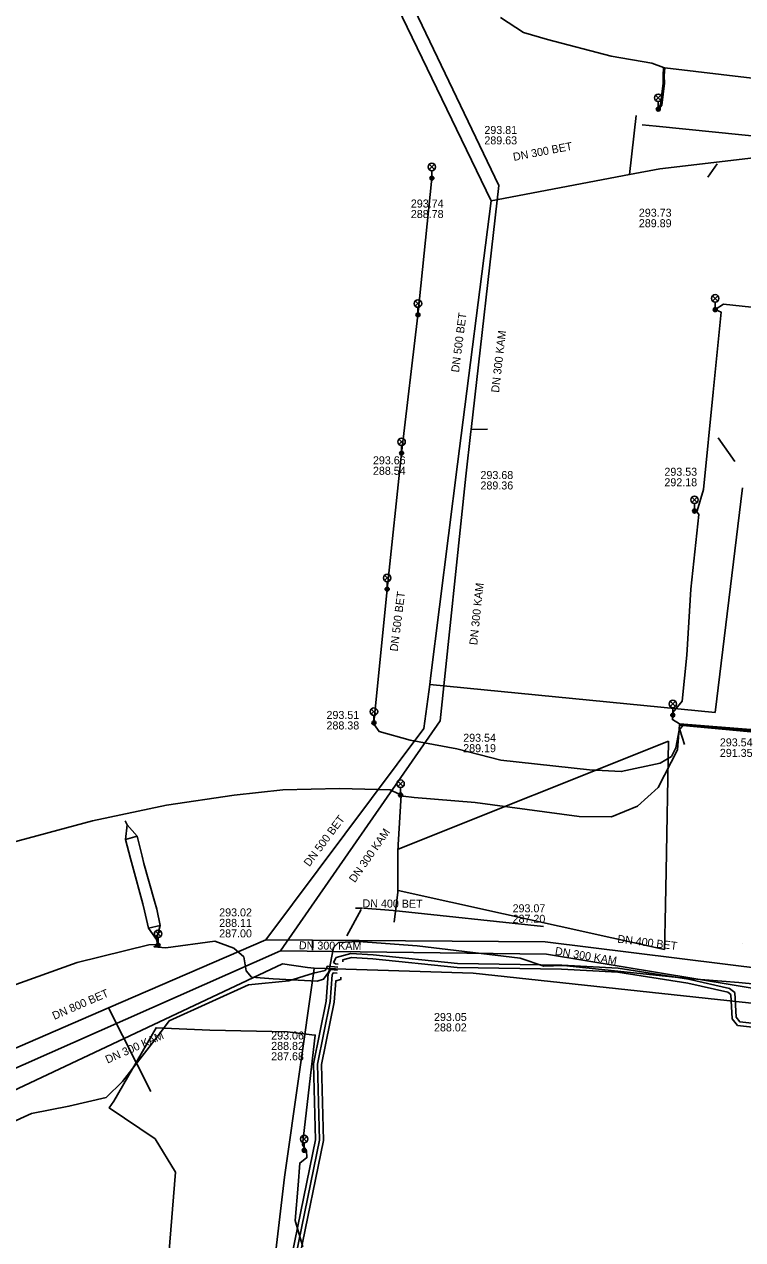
# Model space of a CAD drawing. Extents: x -595540 to -593988, y -1160850 to -1159202.
# Drawn here: x -594580.6 to -594508.8, y -1160027 to -1159905.6 of the extents above; entities that cross this region are included whole.
import ezdxf

# ---------------------------------------------------------------- set-up
doc = ezdxf.new("R2010")
doc.units = 0
for name, color, linetype in [('BKOM-ODVODNENI_trasa sítě', 7, 'Continuous'), ('BVK-DESTOVA_popisy', 7, 'Continuous'), ('BVK-DESTOVA_trasa sítě', 7, 'Continuous'), ('BVK-SPLASKOVA_popisy', 7, 'Continuous'), ('BVK-SPLASKOVA_trasa sítě', 7, 'Continuous'), ('BVK-VODOVOD_trasa sítě', 7, 'Continuous'), ('DESTOVA-NEPROVOZOVANA_popisy', 7, 'Continuous'), ('DESTOVA_trasa neprovozované sítě', 7, 'Continuous'), ('DPMB_trolejové vedení-nosné lano', 7, 'Continuous'), ('EON-NN_kabel', 7, 'Continuous'), ('SPLASKOVA_neprovozovaná  trasa sítě', 7, 'Continuous'), ('TSB_kabel VO', 7, 'Continuous'), ('TSB_lampy VO', 7, 'Continuous')]:
    doc.layers.add(name, color=color, linetype=linetype)

msp = doc.modelspace()

# ---------------------------------------------------------------- linework, layer by layer
at = {"layer": 'BKOM-ODVODNENI_trasa sítě'}
for points in [[(-594512.247, -1159920.891), (-594511.312, -1159919.553)], [(-594511.239, -1159946.938), (-594509.572, -1159949.287)], [(-594515.058, -1159976.098), (-594514.586, -1159977.554)], [(-594546.935, -1159994.055), (-594548.38, -1159996.681)], [(-594547.5, -1159993.922), (-594546.803, -1159993.929)], [(-594528.695, -1159995.75), (-594543.746, -1159994.162), (-594546.685, -1159993.93)]]:
    msp.add_lwpolyline(points, dxfattribs=at)
at = {"layer": 'BVK-DESTOVA_popisy'}
for p, q in [((-594541.959, -1159924.035), (-594541.959, -1159924.035)), ((-594545.752, -1159949.692), (-594545.752, -1159949.692)), ((-594550.396, -1159975.139), (-594550.396, -1159975.139)), ((-594531.784, -1159994.458), (-594531.784, -1159994.458)), ((-594561.128, -1159995.393), (-594561.128, -1159995.393)), ((-594508.797, -1159997.438), (-594508.797, -1159997.438))]:
    msp.add_line(p, q, dxfattribs=at)
at = {"layer": 'BVK-DESTOVA_trasa sítě'}
for p, q in [((-594548.114, -1159893.879), (-594533.939, -1159923.234)), ((-594533.939, -1159923.234), (-594537.3, -1159949.538)), ((-594540.652, -1159975.954), (-594556.453, -1159997.084))]:
    msp.add_line(p, q, dxfattribs=at)
for points in [[(-594537.3, -1159949.538), (-594539.98, -1159970.951), (-594540.02, -1159971.27), (-594540.056, -1159971.559), (-594540.652, -1159975.954)], [(-594556.453, -1159997.084), (-594572.198, -1160003.883), (-594586.373, -1160010.004), (-594587.759, -1160010.603)], [(-594528.532, -1159997.282), (-594551.783, -1159997.117), (-594556.453, -1159997.084)], [(-594503.348, -1160000.407), (-594506.209, -1160000.052), (-594528.532, -1159997.282)]]:
    msp.add_lwpolyline(points, dxfattribs=at)
at = {"layer": 'BVK-SPLASKOVA_popisy'}
for p, q in [((-594534.606, -1159915.76), (-594534.606, -1159915.76)), ((-594534.995, -1159950.242), (-594534.995, -1159950.242)), ((-594536.721, -1159976.494), (-594536.721, -1159976.494)), ((-594539.643, -1160004.398), (-594539.643, -1160004.398)), ((-594555.928, -1160006.245), (-594555.928, -1160006.245))]:
    msp.add_line(p, q, dxfattribs=at)
at = {"layer": 'BVK-SPLASKOVA_trasa sítě'}
for p, q in [((-594536.46, -1159950.754), (-594539.03, -1159975.207)), ((-594539.03, -1159975.207), (-594555.007, -1159998.196)), ((-594555.007, -1159998.196), (-594590.748, -1160014.016)), ((-594528.407, -1159998.53), (-594555.007, -1159998.196)), ((-594504.283, -1160002.511), (-594528.407, -1159998.53))]:
    msp.add_line(p, q, dxfattribs=at)
for points in [[(-594547.307, -1159892.187), (-594546.66, -1159893.54), (-594545.831, -1159895.272), (-594533.175, -1159921.725)], [(-594533.175, -1159921.725), (-594535.932, -1159946.084), (-594535.956, -1159946.298), (-594536.46, -1159950.754)]]:
    msp.add_lwpolyline(points, dxfattribs=at)
at = {"layer": 'BVK-VODOVOD_trasa sítě'}
for p, q in [((-594551.627, -1159999.922), (-594552.3, -1159999.84)), ((-594551.676, -1160000.231), (-594551.627, -1159999.922))]:
    msp.add_line(p, q, dxfattribs=at)
for points in [[(-594479.341, -1159919.132), (-594479.025, -1159919.171), (-594479.076, -1159919.667), (-594479.609, -1159919.61), (-594479.865, -1159919.584), (-594517.427, -1159915.773), (-594518.84, -1159915.651)], [(-594552.3, -1159999.84), (-594554.8, -1159999.47), (-594594.78, -1160018.29), (-594599.39, -1160009.74), (-594606.03, -1159997.75), (-594606.34, -1159997.1)], [(-594551.627, -1159999.922), (-594535.74, -1160000.43), (-594495.81, -1160004.72), (-594495.12, -1160004.79)], [(-594591.364, -1160193.327), (-594584.96, -1160136.39), (-594575.65, -1160052.9), (-594575.43, -1160051.31), (-594573.97, -1160049.94), (-594559.22, -1160051.58), (-594558.29, -1160050.83), (-594557.289, -1160043.713), (-594554.59, -1160020.81), (-594551.676, -1160000.231)]]:
    msp.add_lwpolyline(points, dxfattribs=at)
at = {"layer": 'DESTOVA-NEPROVOZOVANA_popisy'}
for p, q in [((-594519.156, -1159925.877), (-594519.156, -1159925.877)), ((-594516.601, -1159951.763), (-594516.601, -1159951.763)), ((-594511.053, -1159978.805), (-594511.053, -1159978.805))]:
    msp.add_line(p, q, dxfattribs=at)
at = {"layer": 'DESTOVA_trasa neprovozované sítě'}
for p, q in [((-594519.41, -1159914.73), (-594520.088, -1159920.61)), ((-594486.043, -1159916.419), (-594517.042, -1159920.033)), ((-594508.795, -1159951.931), (-594511.522, -1159974.381)), ((-594511.522, -1159974.381), (-594540.056, -1159971.559)), ((-594551.79, -1159998.117), (-594551.783, -1159997.117)), ((-594567.951, -1160012.226), (-594572.198, -1160003.883))]:
    msp.add_line(p, q, dxfattribs=at)
msp.add_lwpolyline([(-594517.042, -1159920.033), (-594520.088, -1159920.61), (-594533.939, -1159923.234)], dxfattribs=at)
at = {"layer": 'DPMB_trolejové vedení-nosné lano'}
for points in [[(-594543.238, -1159988.029), (-594516.19, -1159977.24)], [(-594516.44, -1159990.23), (-594516.19, -1159977.24)], [(-594542.932, -1159982.615), (-594543.229, -1159987.59), (-594543.261, -1159988.262), (-594543.267, -1159991.793), (-594543.25, -1159992.335), (-594543.627, -1159995.326)], [(-594570.52, -1159985.207), (-594570.317, -1159985.581), (-594570.514, -1159987.062), (-594570.016, -1159988.955), (-594569.801, -1159989.695), (-594568.769, -1159993.501), (-594568.584, -1159994.195), (-594568.19, -1159995.931), (-594567.406, -1159997.061), (-594567.256, -1159997.615)], [(-594567.406, -1159997.061), (-594567.04, -1159995.665), (-594567.375, -1159994.005), (-594567.602, -1159993.209), (-594568.681, -1159989.457), (-594568.825, -1159988.726), (-594569.334, -1159986.734), (-594570.317, -1159985.581)], [(-594570.514, -1159987.062), (-594569.334, -1159986.734)], [(-594516.53, -1159995.24), (-594516.44, -1159990.23)], [(-594516.58, -1159998.06), (-594543.229, -1159992.168)], [(-594568.19, -1159995.931), (-594567.04, -1159995.665)], [(-594516.58, -1159998.06), (-594516.53, -1159995.24)]]:
    msp.add_lwpolyline(points, dxfattribs=at)
at = {"layer": 'EON-NN_kabel'}
for points in [[(-594500.281, -1160006.252), (-594509.067, -1160005.273), (-594509.434, -1160004.823), (-594509.558, -1160002.359), (-594510.084, -1160001.943), (-594514.177, -1160001.03), (-594521.211, -1159999.902), (-594526.875, -1159999.601), (-594537.29, -1159999.443), (-594545.732, -1159998.597), (-594547.954, -1159998.437), (-594549.429, -1159998.859), (-594549.685, -1159999.34), (-594549.503, -1159999.496), (-594549.226, -1159999.529)], [(-594549.261, -1159999.827), (-594550.293, -1159999.706), (-594550.531, -1160000.151), (-594551.703, -1160000.422), (-594554.175, -1160001.18), (-594558.203, -1160001.578), (-594566.124, -1160005.196), (-594567.096, -1160006.48), (-594570.793, -1160011.253), (-594572.446, -1160012.83), (-594576.162, -1160013.72), (-594579.89, -1160014.455), (-594588.281, -1160018.226), (-594597.264, -1160024.068), (-594600.783, -1160026.379), (-594607.832, -1160031.044), (-594609.268, -1160032.207), (-594613.634, -1160037.021), (-594616.382, -1160039.796), (-594616.446, -1160039.815), (-594616.503, -1160039.758)], [(-594548.77, -1159999.271), (-594548.748, -1159999.08), (-594547.912, -1159998.841), (-594545.766, -1159998.995), (-594537.314, -1159999.843), (-594526.889, -1160000.001), (-594521.253, -1160000.3), (-594514.253, -1160001.424), (-594510.26, -1160002.313), (-594509.948, -1160002.561), (-594509.826, -1160004.973), (-594509.275, -1160005.653), (-594500.329, -1160006.65), (-594498.683, -1160006.862), (-594497.934, -1160006.916), (-594486.824, -1160007.572), (-594482.913, -1160007.765), (-594480.408, -1160008.115), (-594477.828, -1160008.843), (-594477.715, -1160009.181), (-594478.711, -1160010.426), (-594482.878, -1160009.965)], [(-594553.862, -1160028.623), (-594551.513, -1160017.074), (-594551.698, -1160009.461), (-594550.425, -1160003.207), (-594550.216, -1160000.489), (-594550.002, -1160000.041), (-594549.295, -1160000.124)], [(-594553.459, -1160028.647), (-594551.112, -1160017.109), (-594551.297, -1160009.496), (-594550.028, -1160003.262), (-594549.823, -1160000.594), (-594549.719, -1160000.376), (-594549.33, -1160000.422)], [(-594542.084, -1160031.731), (-594543.816, -1160031.629), (-594546.12, -1160032.094), (-594547.173, -1160032.376), (-594548.327, -1160032.533), (-594551.141, -1160032.94), (-594551.805, -1160033.077), (-594552.695, -1160032.994), (-594553.056, -1160028.671), (-594550.711, -1160017.144), (-594550.896, -1160009.531), (-594549.631, -1160003.317), (-594549.468, -1160001.19), (-594548.979, -1160001.064), (-594548.95, -1160000.811)]]:
    msp.add_lwpolyline(points, dxfattribs=at)
at = {"layer": 'SPLASKOVA_neprovozovaná  trasa sítě'}
msp.add_line((-594534.279, -1159946.065), (-594535.932, -1159946.084), dxfattribs=at)
at = {"layer": 'TSB_kabel VO'}
for points in [[(-594533.01, -1159904.91), (-594530.71, -1159906.42), (-594528.31, -1159907.13), (-594521.91, -1159908.79), (-594517.85, -1159909.5), (-594516.679, -1159909.909), (-594516.74, -1159910.739), (-594516.72, -1159911.477), (-594516.978, -1159913.647), (-594517.177, -1159913.922), (-594517.214, -1159914.076), (-594517.08, -1159913.992), (-594516.862, -1159913.693), (-594516.6, -1159911.483), (-594516.62, -1159910.741), (-594516.56, -1159909.937), (-594507.84, -1159910.97)], [(-594545.66, -1159975.4), (-594544.32, -1159962.05), (-594542.9, -1159948.44), (-594541.25, -1159934.65), (-594539.86, -1159920.96)], [(-594503.86, -1159934.3), (-594510.69, -1159933.58), (-594511.52, -1159934.11), (-594510.93, -1159934.35), (-594511.74, -1159942.37), (-594512.7, -1159952.1), (-594513.333, -1159954.222), (-594513.496, -1159954.195), (-594513.59, -1159954.24), (-594513.522, -1159954.312), (-594513.309, -1159954.348), (-594513.17, -1159954.58), (-594513.96, -1159962.03), (-594514.36, -1159968.63), (-594514.83, -1159973.25), (-594515.75, -1159974.38), (-594515.76, -1159974.64), (-594515.8, -1159975.07), (-594515.089, -1159975.502), (-594504.631, -1159976.337)], [(-594492.195, -1159976.434), (-594492.57, -1159975.49), (-594495.25, -1159974.93), (-594496.11, -1159974.41), (-594497.44, -1159972.99), (-594499.65, -1159972.21), (-594504, -1159971.81), (-594504.54, -1159972.32), (-594504.91, -1159976.12), (-594505.47, -1159976.53), (-594514.77, -1159975.68), (-594515.14, -1159976.15), (-594515.46, -1159977.91), (-594515.88, -1159978.75), (-594517.03, -1159979.44), (-594520.91, -1159980.28), (-594524.09, -1159980.1), (-594532.96, -1159979.13), (-594537.36, -1159978.01), (-594542.04, -1159977.12), (-594545.14, -1159976.28), (-594545.62, -1159975.58), (-594545.632, -1159975.459)], [(-594542.99, -1159982.61), (-594542.74, -1159982.73), (-594541.63, -1159982.87), (-594535.52, -1159983.37), (-594525.11, -1159984.76), (-594521.88, -1159984.78), (-594519.3, -1159983.74), (-594517.24, -1159981.86), (-594515.29, -1159978.09), (-594515.17, -1159976.4), (-594515.1, -1159975.621), (-594504.549, -1159976.463), (-594504.353, -1159975.917), (-594504.153, -1159975.119), (-594500.202, -1159975.031), (-594499.427, -1159975.699), (-594498.831, -1159976.709), (-594498.046, -1159977.002), (-594492.156, -1159976.113), (-594492.119, -1159976.354)], [(-594582.82, -1159987.63), (-594573.8, -1159985.2), (-594566.4, -1159983.63), (-594559.64, -1159982.62), (-594554.78, -1159982.1), (-594549.09, -1159981.97), (-594544.02, -1159982.1), (-594543.2, -1159982.5), (-594542.93, -1159982.535)], [(-594504.39, -1160001.81), (-594509.17, -1160001.35), (-594514.27, -1160000.95), (-594526.7, -1159999.66), (-594528.65, -1159999.72), (-594531.03, -1159998.93), (-594541.34, -1159997.7), (-594547.18, -1159997.24), (-594549.2, -1159997.36), (-594549.69, -1159997.85), (-594550.17, -1160000.28), (-594550.69, -1160001.03), (-594551.32, -1160001.2), (-594555.73, -1160000.97), (-594557.89, -1160000.8), (-594558.42, -1160000.19), (-594558.65, -1159998.8), (-594559.67, -1159997.91), (-594561.55, -1159997.23), (-594566.45, -1159997.87), (-594567.64, -1159997.78), (-594567.448, -1159997.68), (-594567.239, -1159997.614), (-594567.452, -1159997.56), (-594568.16, -1159997.59), (-594575.33, -1159999.36), (-594583.63, -1160002.32)], [(-594566.17, -1160028.514), (-594565.51, -1160020.314), (-594567.519, -1160016.976), (-594572.118, -1160013.889), (-594571.663, -1160013.199), (-594567.447, -1160005.872), (-594562.073, -1160006.106), (-594554.297, -1160006.272), (-594551.854, -1160006.581), (-594551.519, -1160006.607), (-594552.792, -1160017.557), (-594552.392, -1160018.157), (-594552.627, -1160018.114), (-594552.392, -1160018.157), (-594552.35, -1160018.848), (-594553.069, -1160019.387), (-594553.244, -1160021.613), (-594553.519, -1160025.127), (-594552.761, -1160027.776)]]:
    msp.add_lwpolyline(points, dxfattribs=at)
at = {"layer": 'TSB_lampy VO'}
for p, q in [((-594517.479, -1159913.216), (-594516.949, -1159912.686)), ((-594517.479, -1159912.686), (-594516.949, -1159913.216)), ((-594517.479, -1159913.216), (-594516.949, -1159912.686)), ((-594517.479, -1159912.686), (-594516.949, -1159913.216)), ((-594517.214, -1159913.326), (-594517.214, -1159914.076)), ((-594517.214, -1159913.326), (-594517.214, -1159914.076)), ((-594540.125, -1159920.12), (-594539.595, -1159919.59)), ((-594540.125, -1159919.59), (-594539.595, -1159920.12)), ((-594540.125, -1159920.12), (-594539.595, -1159919.59)), ((-594540.125, -1159919.59), (-594539.595, -1159920.12)), ((-594539.86, -1159920.23), (-594539.86, -1159920.98)), ((-594539.86, -1159920.23), (-594539.86, -1159920.98)), ((-594511.785, -1159933.25), (-594511.255, -1159932.72)), ((-594511.785, -1159932.72), (-594511.255, -1159933.25)), ((-594511.785, -1159933.25), (-594511.255, -1159932.72)), ((-594511.785, -1159932.72), (-594511.255, -1159933.25)), ((-594541.515, -1159933.77), (-594540.985, -1159933.24)), ((-594541.515, -1159933.24), (-594540.985, -1159933.77)), ((-594541.515, -1159933.77), (-594540.985, -1159933.24)), ((-594541.515, -1159933.24), (-594540.985, -1159933.77)), ((-594541.25, -1159933.88), (-594541.25, -1159934.63)), ((-594541.25, -1159933.88), (-594541.25, -1159934.63)), ((-594511.52, -1159933.36), (-594511.52, -1159934.11)), ((-594511.52, -1159933.36), (-594511.52, -1159934.11)), ((-594543.155, -1159947.59), (-594542.625, -1159947.06)), ((-594543.155, -1159947.06), (-594542.625, -1159947.59)), ((-594543.155, -1159947.59), (-594542.625, -1159947.06)), ((-594543.155, -1159947.06), (-594542.625, -1159947.59)), ((-594542.89, -1159947.7), (-594542.89, -1159948.45)), ((-594542.89, -1159947.7), (-594542.89, -1159948.45)), ((-594513.855, -1159953.38), (-594513.325, -1159952.85)), ((-594513.855, -1159952.85), (-594513.325, -1159953.38)), ((-594513.855, -1159953.38), (-594513.325, -1159952.85)), ((-594513.855, -1159952.85), (-594513.325, -1159953.38)), ((-594513.59, -1159953.49), (-594513.59, -1159954.24)), ((-594513.59, -1159953.49), (-594513.59, -1159954.24)), ((-594544.595, -1159961.19), (-594544.065, -1159960.66)), ((-594544.595, -1159960.66), (-594544.065, -1159961.19)), ((-594544.595, -1159961.19), (-594544.065, -1159960.66)), ((-594544.595, -1159960.66), (-594544.065, -1159961.19)), ((-594544.33, -1159961.3), (-594544.33, -1159962.05)), ((-594544.33, -1159961.3), (-594544.33, -1159962.05)), ((-594545.915, -1159974.55), (-594545.385, -1159974.02)), ((-594545.915, -1159974.02), (-594545.385, -1159974.55)), ((-594545.915, -1159974.55), (-594545.385, -1159974.02)), ((-594545.915, -1159974.02), (-594545.385, -1159974.55)), ((-594516.025, -1159973.78), (-594515.495, -1159973.25)), ((-594516.025, -1159973.25), (-594515.495, -1159973.78)), ((-594516.025, -1159973.78), (-594515.495, -1159973.25)), ((-594516.025, -1159973.25), (-594515.495, -1159973.78)), ((-594515.76, -1159973.89), (-594515.76, -1159974.64)), ((-594515.76, -1159973.89), (-594515.76, -1159974.64)), ((-594545.65, -1159974.66), (-594545.65, -1159975.41)), ((-594545.65, -1159974.66), (-594545.65, -1159975.41)), ((-594543.255, -1159981.75), (-594542.725, -1159981.22)), ((-594543.255, -1159981.22), (-594542.725, -1159981.75)), ((-594543.255, -1159981.75), (-594542.725, -1159981.22)), ((-594543.255, -1159981.22), (-594542.725, -1159981.75)), ((-594542.99, -1159981.86), (-594542.99, -1159982.61)), ((-594542.99, -1159981.86), (-594542.99, -1159982.61)), ((-594567.504, -1159996.754), (-594566.974, -1159996.224)), ((-594567.504, -1159996.224), (-594566.974, -1159996.754)), ((-594567.504, -1159996.754), (-594566.974, -1159996.224)), ((-594567.504, -1159996.224), (-594566.974, -1159996.754)), ((-594567.239, -1159996.864), (-594567.239, -1159997.614)), ((-594567.239, -1159996.864), (-594567.239, -1159997.614)), ((-594552.892, -1160017.254), (-594552.362, -1160016.724)), ((-594552.892, -1160016.724), (-594552.362, -1160017.254)), ((-594552.892, -1160017.254), (-594552.362, -1160016.724)), ((-594552.892, -1160016.724), (-594552.362, -1160017.254)), ((-594552.627, -1160017.364), (-594552.627, -1160018.114)), ((-594552.627, -1160017.364), (-594552.627, -1160018.114))]:
    msp.add_line(p, q, dxfattribs=at)
for centre, radius in [((-594517.214, -1159912.951), 0.375), ((-594517.214, -1159912.951), 0.375), ((-594517.214, -1159914.076), 0.2), ((-594517.214, -1159914.076), 0.2), ((-594517.214, -1159914.076), 0.145), ((-594517.214, -1159914.076), 0.145), ((-594517.214, -1159914.076), 0.0876), ((-594517.214, -1159914.076), 0.0876), ((-594539.86, -1159919.855), 0.375), ((-594539.86, -1159919.855), 0.375), ((-594539.86, -1159920.98), 0.2), ((-594539.86, -1159920.98), 0.2), ((-594539.86, -1159920.98), 0.145), ((-594539.86, -1159920.98), 0.145), ((-594539.86, -1159920.98), 0.0876), ((-594539.86, -1159920.98), 0.0876), ((-594541.25, -1159933.505), 0.375), ((-594541.25, -1159933.505), 0.375), ((-594511.52, -1159932.985), 0.375), ((-594511.52, -1159932.985), 0.375), ((-594511.52, -1159934.11), 0.2), ((-594511.52, -1159934.11), 0.2), ((-594511.52, -1159934.11), 0.145), ((-594511.52, -1159934.11), 0.145), ((-594511.52, -1159934.11), 0.0876), ((-594511.52, -1159934.11), 0.0876), ((-594541.25, -1159934.63), 0.2), ((-594541.25, -1159934.63), 0.2), ((-594541.25, -1159934.63), 0.145), ((-594541.25, -1159934.63), 0.145), ((-594541.25, -1159934.63), 0.0876), ((-594541.25, -1159934.63), 0.0876), ((-594542.89, -1159947.325), 0.375), ((-594542.89, -1159947.325), 0.375), ((-594542.89, -1159948.45), 0.2), ((-594542.89, -1159948.45), 0.2), ((-594542.89, -1159948.45), 0.145), ((-594542.89, -1159948.45), 0.145), ((-594542.89, -1159948.45), 0.0876), ((-594542.89, -1159948.45), 0.0876), ((-594513.59, -1159953.115), 0.375), ((-594513.59, -1159953.115), 0.375), ((-594513.59, -1159954.24), 0.2), ((-594513.59, -1159954.24), 0.2), ((-594513.59, -1159954.24), 0.145), ((-594513.59, -1159954.24), 0.145), ((-594513.59, -1159954.24), 0.0876), ((-594513.59, -1159954.24), 0.0876), ((-594544.33, -1159960.925), 0.375), ((-594544.33, -1159960.925), 0.375), ((-594544.33, -1159962.05), 0.2), ((-594544.33, -1159962.05), 0.2), ((-594544.33, -1159962.05), 0.145), ((-594544.33, -1159962.05), 0.145), ((-594544.33, -1159962.05), 0.0876), ((-594544.33, -1159962.05), 0.0876), ((-594515.76, -1159973.515), 0.375), ((-594515.76, -1159973.515), 0.375), ((-594545.65, -1159974.285), 0.375), ((-594545.65, -1159974.285), 0.375), ((-594545.65, -1159975.41), 0.2), ((-594545.65, -1159975.41), 0.2), ((-594545.65, -1159975.41), 0.145), ((-594545.65, -1159975.41), 0.145), ((-594545.65, -1159975.41), 0.0876), ((-594545.65, -1159975.41), 0.0876), ((-594515.76, -1159974.64), 0.2), ((-594515.76, -1159974.64), 0.2), ((-594515.76, -1159974.64), 0.145), ((-594515.76, -1159974.64), 0.145), ((-594515.76, -1159974.64), 0.0876), ((-594515.76, -1159974.64), 0.0876), ((-594542.99, -1159981.485), 0.375), ((-594542.99, -1159981.485), 0.375), ((-594542.99, -1159982.61), 0.2), ((-594542.99, -1159982.61), 0.2), ((-594542.99, -1159982.61), 0.145), ((-594542.99, -1159982.61), 0.145), ((-594542.99, -1159982.61), 0.0876), ((-594542.99, -1159982.61), 0.0876), ((-594567.239, -1159996.489), 0.375), ((-594567.239, -1159996.489), 0.375), ((-594567.239, -1159997.614), 0.2), ((-594567.239, -1159997.614), 0.2), ((-594567.239, -1159997.614), 0.145), ((-594567.239, -1159997.614), 0.145), ((-594567.239, -1159997.614), 0.0876), ((-594567.239, -1159997.614), 0.0876), ((-594552.627, -1160016.989), 0.375), ((-594552.627, -1160016.989), 0.375), ((-594552.627, -1160018.114), 0.2), ((-594552.627, -1160018.114), 0.2), ((-594552.627, -1160018.114), 0.145), ((-594552.627, -1160018.114), 0.145), ((-594552.627, -1160018.114), 0.0876), ((-594552.627, -1160018.114), 0.0876)]:
    msp.add_circle(centre, radius, dxfattribs=at)

# ---------------------------------------------------------------- texts
at = {"layer": 'BVK-DESTOVA_popisy'}
for s, p in [('293.74', (-594541.959, -1159923.91)), ('288.78', (-594541.959, -1159924.96)), ('293.66', (-594545.752, -1159949.567)), ('288.54', (-594545.752, -1159950.617)), ('293.51', (-594550.396, -1159975.014)), ('288.38', (-594550.396, -1159976.064)), ('293.07', (-594531.784, -1159994.333)), ('293.02', (-594561.128, -1159994.743)), ('288.11', (-594561.128, -1159995.793)), ('287.20', (-594531.784, -1159995.383)), ('287.00', (-594561.128, -1159996.843))]:
    msp.add_text(s, height=0.8, dxfattribs=at).set_placement(p)
for s, rotation, p in [('DN 500 BET', 82.73511, (-594537.146, -1159940.422)), ('DN 500 BET', 82.86634, (-594543.278, -1159968.301)), ('DN 500 BET', 53.22778, (-594552.109, -1159989.832)), ('DN 400 BET', 359.58831, (-594546.793, -1159993.843)), ('DN 400 BET', 352.942, (-594521.337, -1159997.365)), ('DN 800 BET', 23.37668, (-594577.616, -1160005.088))]:
    msp.add_text(s, height=0.8, rotation=rotation, dxfattribs=at).set_placement(p)
at = {"layer": 'BVK-SPLASKOVA_popisy'}
for s, p in [('293.81', (-594534.606, -1159916.56)), ('289.63', (-594534.606, -1159917.6)), ('293.68', (-594534.995, -1159951.042)), ('289.36', (-594534.995, -1159952.082)), ('293.54', (-594536.721, -1159977.294)), ('289.19', (-594536.721, -1159978.334)), ('293.05', (-594539.643, -1160005.198)), ('288.02', (-594539.643, -1160006.238)), ('293.06', (-594555.928, -1160007.045)), ('288.82', (-594555.928, -1160008.085)), ('287.68', (-594555.928, -1160009.125))]:
    msp.add_text(s, height=0.8, dxfattribs=at).set_placement(p)
for rotation, p in [(83.53725, (-594533.144, -1159942.443)), (83.99561, (-594535.327, -1159967.664)), (55.17584, (-594547.562, -1159991.434)), (359.30183, (-594553.157, -1159998.028)), (350.65017, (-594527.589, -1159998.57)), (23.89234, (-594572.299, -1160009.46))]:
    msp.add_text('DN 300 KAM', height=0.8, rotation=rotation, dxfattribs=at).set_placement(p)
at = {"layer": 'DESTOVA-NEPROVOZOVANA_popisy'}
msp.add_text('DN 300 BET', height=0.8, rotation=10.71431, dxfattribs=at).set_placement((-594531.661, -1159919.257))
for s, p in [('293.73', (-594519.156, -1159924.827)), ('289.89', (-594519.156, -1159925.877)), ('293.53', (-594516.601, -1159950.713)), ('292.18', (-594516.601, -1159951.763)), ('293.54', (-594511.053, -1159977.755)), ('291.35', (-594511.053, -1159978.805))]:
    msp.add_text(s, height=0.8, dxfattribs=at).set_placement(p)

doc.saveas('drawing.dxf')
